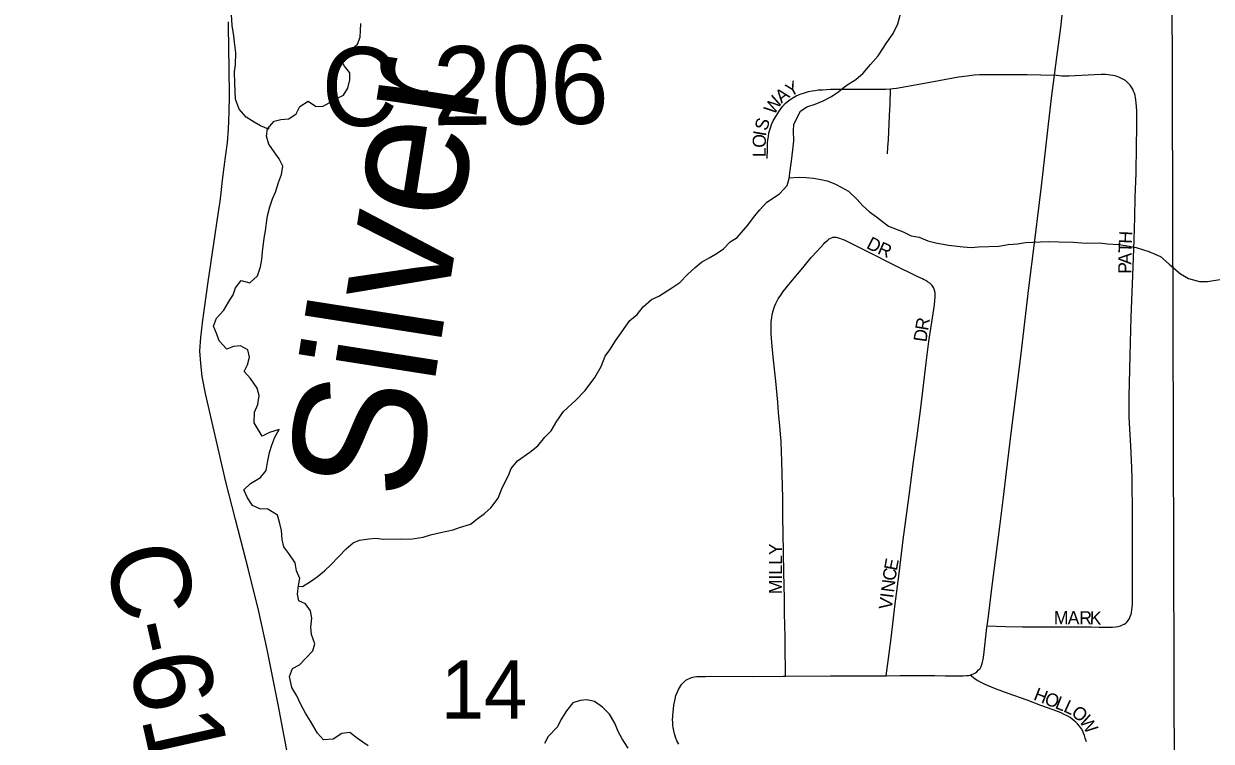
# Model space of a CAD drawing. Extents: x 1985906 to 2360102, y 891258 to 1222054.
# Drawn here: x 2194313 to 2198831, y 1076484 to 1079214 of the extents above; entities that cross this region are included whole.
import ezdxf

# ---------------------------------------------------------------- set-up
doc = ezdxf.new("R2010")
doc.units = 0
for name, color, linetype in [('GM_X_County_Road', 7, 'Continuous'), ('GM_X_County_Road_Text', 7, 'Continuous'), ('GM_X_Minor_River', 7, 'Continuous'), ('GM_X_Minor_River_Text', 7, 'Continuous'), ('GM_X_Section', 7, 'Continuous'), ('GM_X_Section_Text', 7, 'Continuous'), ('GM_X_Township_Road', 7, 'Continuous'), ('GM_X_Township_Subdivision', 7, 'Continuous'), ('GM_X_Township_Subdivision_Text', 7, 'Continuous')]:
    doc.layers.add(name, color=color, linetype=linetype)

msp = doc.modelspace()

# ---------------------------------------------------------------- linework, layer by layer
at = {"layer": 'GM_X_County_Road'}
msp.add_lwpolyline([(2195326.9, 1076382), (2195280.3, 1076623.8), (2195238.6, 1076833), (2195206.7, 1076977.2), (2195167.4, 1077136.5), (2195118.1, 1077327.3), (2195082.3, 1077470.7), (2195040.9, 1077646.5), (2195003.9, 1077806.6), (2194991.9, 1077871.4), (2194986.4, 1077920.7), (2194983.3, 1077968.8), (2194986.3, 1078019.8), (2194993.7, 1078085.4), (2195014.9, 1078231.7), (2195036.6, 1078377.4), (2195052.7, 1078489.6), (2195057.3, 1078521.7), (2195060, 1078537.7), (2195064, 1078569.8), (2195069.2, 1078619), (2195075.9, 1078668.5), (2195081.8, 1078716.5), (2195087.7, 1078762.3), (2195091.5, 1078812), (2195093.5, 1078844.2), (2195094.4, 1078876.7), (2195095.1, 1078942.1), (2195094.3, 1079040.5), (2195092, 1079203.9), (2195091.9, 1079220.3)], dxfattribs=at)
at = {"layer": 'GM_X_Minor_River'}
for points in [[(2195244.3, 1078819), (2195243.8, 1078811.9), (2195213.4, 1078825.4), (2195189, 1078839), (2195158.5, 1078858.5), (2195131.8, 1078888.1), (2195119, 1078926.1), (2195115.8, 1078986.3), (2195114.9, 1079030.5), (2195118.4, 1079056.6), (2195119.6, 1079102.9), (2195114.8, 1079143), (2195112.3, 1079167), (2195105.5, 1079207.1), (2195102.7, 1079249.2)], [(2195357.6, 1077074.1), (2195373.9, 1077072.3), (2195403.7, 1077091), (2195429.5, 1077109.6), (2195457.2, 1077132.2), (2195482.8, 1077156.8), (2195540, 1077216.2), (2195565.6, 1077238.8), (2195589.6, 1077249.3), (2195625.6, 1077254), (2195651.7, 1077256.5), (2195681.9, 1077253.1), (2195746.2, 1077254.3), (2195782.4, 1077253), (2195832.5, 1077259.9), (2195860.5, 1077268.5), (2195898.5, 1077277.3), (2195946.6, 1077288.3), (2195970.5, 1077296.8), (2196012.5, 1077309.6), (2196036.2, 1077328.1), (2196065.9, 1077350.8), (2196089.6, 1077371.4), (2196117.1, 1077408.1), (2196132.4, 1077448.5), (2196157.6, 1077495.2), (2196167.1, 1077521.5), (2196190.7, 1077550.1), (2196238.3, 1077583.2), (2196268, 1077607.9), (2196295.5, 1077640.5), (2196319.1, 1077665.1), (2196340.5, 1077701.7), (2196365.9, 1077738.3), (2196413.3, 1077781.4), (2196448.8, 1077818.3), (2196486, 1077867.2), (2196509.3, 1077909.9), (2196524.6, 1077948.3), (2196542.3, 1077972.8), (2196563.7, 1078007.4), (2196618.5, 1078084.8), (2196646.2, 1078107.4), (2196669.7, 1078136), (2196701.3, 1078164.7), (2196729.2, 1078177.3), (2196778.9, 1078208.4), (2196808.6, 1078229.1), (2196838.2, 1078259.8), (2196867.8, 1078286.4), (2196891.5, 1078307), (2196923.3, 1078323.7), (2196951.2, 1078340.3), (2196975, 1078356.8), (2197000.6, 1078383.4), (2197026.4, 1078400), (2197067.7, 1078447), (2197093.1, 1078481.7), (2197112.8, 1078506.1), (2197140.3, 1078534.8), (2197188, 1078565.8), (2197217.5, 1078598.6), (2197225, 1078624.8), (2197228.5, 1078655), (2197233.8, 1078691.3), (2197239, 1078733.6), (2197242.4, 1078767.8), (2197241.6, 1078806), (2197243.1, 1078832.1), (2197268.3, 1078880.8), (2197292.1, 1078897.4), (2197324, 1078908), (2197354, 1078920.7), (2197385.8, 1078937.3), (2197413.6, 1078956), (2197441.3, 1078978.6), (2197479, 1079001.4), (2197506.7, 1079026.1), (2197534.2, 1079058.8), (2197563.7, 1079091.5), (2197596.9, 1079142.3), (2197620.3, 1079176.9), (2197637.7, 1079213.4), (2197650.9, 1079259.9)], [(2195284, 1077669.4), (2195248, 1077658.6), (2195220.2, 1077644.1), (2195189, 1077695.7), (2195190.2, 1077735.9), (2195203.8, 1077764.3), (2195209.1, 1077798.6), (2195200.5, 1077826.5), (2195175.7, 1077864.2), (2195151.1, 1077889.9), (2195164.6, 1077916.2), (2195172.1, 1077944.5), (2195165.6, 1077972.5), (2195137.1, 1077988.1), (2195111, 1077985.5), (2195085.1, 1077975), (2195056.4, 1078006.6), (2195047.8, 1078032.6), (2195035.2, 1078062.4), (2195046.7, 1078092.8), (2195074.2, 1078123.5), (2195091.7, 1078153.9), (2195109.2, 1078182.4), (2195118.8, 1078208.7), (2195140.3, 1078237.3), (2195172.7, 1078227.8), (2195202.3, 1078254.5), (2195213.7, 1078288.9), (2195219.2, 1078317.1), (2195220.6, 1078345.3), (2195227.7, 1078397.7), (2195233.2, 1078425.9), (2195236.6, 1078456.1), (2195240.1, 1078482.3), (2195249.5, 1078516.6), (2195258.9, 1078547), (2195270.5, 1078573.3), (2195281.9, 1078609.7), (2195293.3, 1078640.1), (2195298.7, 1078672.3), (2195284.1, 1078700.2), (2195265.5, 1078725.9), (2195244.9, 1078755.7), (2195236.2, 1078785.6), (2195239.7, 1078813.8), (2195265.3, 1078842.5), (2195291.3, 1078849), (2195321.4, 1078851.6), (2195349.2, 1078870.2), (2195362.7, 1078898.6), (2195394.4, 1078919.3), (2195423, 1078899.7), (2195449.1, 1078898.2), (2195475, 1078912.8), (2195502.8, 1078929.4), (2195528.7, 1078941.9), (2195546.2, 1078968.4), (2195553.6, 1079000.7), (2195553.1, 1079026.8), (2195532.5, 1079052.5), (2195518, 1079078.4), (2195555.5, 1079113.2), (2195583.2, 1079135.9), (2195592.7, 1079162.2), (2195594.2, 1079188.3), (2195595.7, 1079214.5)], [(2197225.3, 1078627.3), (2197259.1, 1078629.5), (2197289.3, 1078628.1), (2197317.4, 1078626.6), (2197345.7, 1078621.1), (2197369.9, 1078615.6), (2197398.3, 1078604.1), (2197422.6, 1078592.4), (2197451, 1078576.9), (2197483.8, 1078545.4), (2197504.4, 1078521.7), (2197531, 1078498.1), (2197557.5, 1078478.5), (2197602.4, 1078443.2), (2197659, 1078422.2), (2197689.5, 1078406.7), (2197719.7, 1078401.2), (2197752.2, 1078387.8), (2197782.4, 1078380.3), (2197830.9, 1078371.2), (2197887.3, 1078364.3), (2197917.4, 1078362.8), (2197945.5, 1078365.4), (2198021.9, 1078366.8), (2198057.9, 1078373.6), (2198094, 1078376.2), (2198124.1, 1078380.8), (2198180.3, 1078383.9), (2198210.5, 1078384.5), (2198250.7, 1078383.3), (2198307, 1078382.3), (2198355.3, 1078379.2), (2198405.5, 1078380.2), (2198435.7, 1078376.8), (2198478, 1078373.6), (2198504.2, 1078370), (2198544.5, 1078362.8), (2198593, 1078347.6), (2198637.6, 1078328.4), (2198670.3, 1078298.9), (2198713.3, 1078261.5), (2198743.8, 1078244), (2198786.2, 1078232.8), (2198816.3, 1078233.3), (2198878.4, 1078242.6)], [(2195622.8, 1076466.3), (2195582.1, 1076493.6), (2195553.5, 1076517.2), (2195523.4, 1076512.6), (2195489.7, 1076491.9), (2195453.5, 1076489.2), (2195430.9, 1076514.8), (2195403.9, 1076560.6), (2195385.3, 1076590.3), (2195366.5, 1076624.1), (2195351.8, 1076656), (2195333.1, 1076687.8), (2195324.3, 1076729.8), (2195335.7, 1076760.2), (2195361.6, 1076774.7), (2195412.8, 1076827.9), (2195420.3, 1076854.2), (2195407.6, 1076890.1), (2195405, 1076918.2), (2195408.4, 1076952.4), (2195403.8, 1076980.5), (2195385.3, 1077006.2), (2195358.9, 1077017.8), (2195354.4, 1077043.8), (2195357.8, 1077076.1), (2195363.3, 1077102.3), (2195350.6, 1077132.2), (2195346, 1077162.2), (2195321.2, 1077197.9), (2195302.7, 1077223.7), (2195296.1, 1077251.7), (2195293.4, 1077285.8), (2195286.9, 1077311.8), (2195278.2, 1077343.8), (2195241.6, 1077367.2), (2195211.4, 1077368.6), (2195183.1, 1077380.1), (2195164.4, 1077409.9), (2195149.7, 1077439.8), (2195175.4, 1077464.4), (2195213.1, 1077487.2), (2195234.7, 1077513.7), (2195240.2, 1077544), (2195247.5, 1077582.3), (2195257, 1077610.6), (2195268.4, 1077640.9), (2195284, 1077669.4)], [(2196611.8, 1076457.1), (2196589, 1076492.8), (2196574.4, 1076520.7), (2196561.7, 1076552.6), (2196541, 1076586.4), (2196514.3, 1076614), (2196483.7, 1076635.5), (2196455.5, 1076641), (2196429.4, 1076638.5), (2196401.4, 1076629.9), (2196377.9, 1076599.3), (2196356.5, 1076564.7), (2196342.9, 1076538.4), (2196307.5, 1076501.5), (2196293.9, 1076475.1)]]:
    msp.add_lwpolyline(points, dxfattribs=at)
at = {"layer": 'GM_X_Section'}
msp.add_lwpolyline([(2193397.1, 1079349.8), (2198680.6, 1079391.5), (2198696.1, 1074117.8), (2193496.4, 1074100.9)], close=True, dxfattribs=at)
at = {"layer": 'GM_X_Township_Road'}
for points in [[(2198233.9, 1079018.1), (2198242.7, 1079085.9), (2198257.8, 1079199.7), (2198277.6, 1079377.4)], [(2197978.3, 1076923.1), (2197982.6, 1076959.4), (2197998.7, 1077084.6), (2198009.5, 1077173.2), (2198026.2, 1077301.2), (2198039.7, 1077412.1), (2198051.1, 1077508.7), (2198068.9, 1077655.6), (2198079.8, 1077735.7), (2198105.7, 1077947.3), (2198136.4, 1078209.1), (2198157.9, 1078378.4), (2198177.6, 1078533.3), (2198184.8, 1078595.7), (2198197.7, 1078707.2), (2198212, 1078831.1), (2198224.6, 1078940.3), (2198233.9, 1079018.1)], [(2197913.6, 1076735.5), (2197919.9, 1076737.5), (2197926.1, 1076739.7), (2197933.3, 1076743.6), (2197939.1, 1076748.4), (2197945.6, 1076754.8), (2197950.8, 1076761.1), (2197955, 1076768.7), (2197957.8, 1076775.7), (2197960.4, 1076785.2), (2197962.3, 1076794.9), (2197965.2, 1076813), (2197977.4, 1076915.9), (2197978.3, 1076923.1)], [(2196804.9, 1076472.3), (2196797.6, 1076485.1), (2196793, 1076495.9), (2196788.2, 1076512.1), (2196785.7, 1076523.8), (2196783.6, 1076535.8), (2196782.8, 1076544.1), (2196781.7, 1076556.1), (2196781.2, 1076565.3), (2196781.7, 1076579.2), (2196782.9, 1076595.9), (2196784.3, 1076607.3), (2196786.1, 1076621.3), (2196788.2, 1076632.4), (2196790.6, 1076644.2), (2196794.2, 1076657.2), (2196799.6, 1076671.5), (2196804, 1076681), (2196807.2, 1076687.1), (2196811.7, 1076693.9), (2196815.6, 1076699.2), (2196819.4, 1076703.6), (2196822.9, 1076707.3), (2196828.1, 1076712.5), (2196832.3, 1076715.9), (2196836.5, 1076718.7), (2196841.5, 1076721.5), (2196847.6, 1076724.2), (2196853, 1076726), (2196858.1, 1076727.3), (2196865.1, 1076728.7), (2196872.9, 1076729.5), (2196881.5, 1076730.1), (2196890.1, 1076730.6), (2196906.5, 1076730.6), (2196925.7, 1076730.8), (2197084.6, 1076730.6), (2197202.1, 1076730.8), (2197211.4, 1076731.2)], [(2197211.4, 1076731.2), (2197382.6, 1076732.2), (2197524.1, 1076732.6), (2197594.4, 1076733)], [(2197594.4, 1076733), (2197646.7, 1076733.3), (2197726.9, 1076733.3), (2197778.5, 1076733.3), (2197818.9, 1076733.1), (2197865.2, 1076733), (2197886.4, 1076733), (2197899.2, 1076733.3), (2197907.3, 1076734.2), (2197913.6, 1076735.5)]]:
    msp.add_lwpolyline(points, dxfattribs=at)
at = {"layer": 'GM_X_Township_Subdivision'}
for points in [[(2197610.7, 1078965.7), (2197620.5, 1078966.7), (2197633.6, 1078968.7), (2197740, 1078987.3), (2197869.3, 1079011.1), (2197901.8, 1079015.8), (2197919.5, 1079018), (2197929.2, 1079018.8), (2197948.3, 1079019.9), (2197966.8, 1079020.4), (2197984.2, 1079020.4), (2198030.2, 1079020.7), (2198130.2, 1079020), (2198233.9, 1079018.1)], [(2197978.3, 1076923.1), (2198047.4, 1076920.5), (2198112.1, 1076919.3), (2198182.1, 1076919), (2198242.2, 1076919.3), (2198294.8, 1076919.5), (2198323.9, 1076919.5), (2198353, 1076919.2), (2198375.6, 1076918.9), (2198402.8, 1076918.2), (2198425.1, 1076917.6), (2198443.1, 1076917.9), (2198455.4, 1076918.2), (2198466.9, 1076919.2), (2198476.2, 1076920.7), (2198485.5, 1076923.2), (2198493.2, 1076926.3), (2198499.7, 1076929.7), (2198505.6, 1076933.6), (2198509.7, 1076937.3), (2198514.1, 1076943.1), (2198519.2, 1076951.2), (2198522.6, 1076958.5), (2198525.5, 1076967.5), (2198527, 1076973.6), (2198528.5, 1076983.1), (2198529.6, 1076992.8), (2198530.4, 1077004.8), (2198530.7, 1077017.6), (2198531.1, 1077044.5), (2198531.1, 1077084.6), (2198531, 1077152.8), (2198531.1, 1077263.4), (2198530.5, 1077329), (2198530.5, 1077380.2), (2198530, 1077443.8), (2198529.2, 1077481.4), (2198528.3, 1077525.6), (2198524, 1077607.5), (2198520.9, 1077671.4), (2198518.6, 1077717.8), (2198518.2, 1077733.2), (2198518.1, 1077754.4), (2198518.2, 1077778.5), (2198518.3, 1077795), (2198520.7, 1077898), (2198521.7, 1077952), (2198526.2, 1078097.8), (2198531.9, 1078255.9), (2198534.3, 1078322.9), (2198536.7, 1078392), (2198539.8, 1078477.7), (2198541.7, 1078554.1), (2198544.4, 1078643.6), (2198546.3, 1078749.7), (2198546.8, 1078817.1), (2198547.1, 1078855.7), (2198546.9, 1078881.2), (2198546.3, 1078899.4), (2198545.3, 1078911.5), (2198543.9, 1078923.6), (2198542.5, 1078932.6), (2198540.7, 1078940.7), (2198538.6, 1078949.1), (2198535.1, 1078957.4), (2198532, 1078965), (2198527.7, 1078972), (2198522.6, 1078979.5), (2198516.2, 1078986.2), (2198511.2, 1078991.3), (2198503.7, 1078997.3), (2198496.3, 1079001.9), (2198480.9, 1079009.2), (2198468.2, 1079013.8), (2198456.7, 1079016.7), (2198447.6, 1079018.3), (2198438.6, 1079019.6), (2198428.1, 1079020), (2198411.9, 1079019.9), (2198385.8, 1079019), (2198289.2, 1079014.2), (2198273.5, 1079014.2), (2198261.8, 1079014.3), (2198252.2, 1079015.4), (2198242, 1079017), (2198233.9, 1079018.1)], [(2197141.7, 1078700.7), (2197142.5, 1078737.7), (2197142.7, 1078747.4), (2197142.9, 1078759.5), (2197143.9, 1078772), (2197145.6, 1078784.6), (2197147.8, 1078797.2), (2197150.1, 1078805.8), (2197152.9, 1078814.2), (2197155.2, 1078821.2), (2197158.1, 1078830.2), (2197164.3, 1078844.4), (2197173.6, 1078860.8), (2197186.7, 1078881.2), (2197199.4, 1078898.7), (2197210.2, 1078910), (2197223.4, 1078921.6), (2197236.4, 1078930.7), (2197251.8, 1078939.3), (2197267.1, 1078946), (2197282.5, 1078951), (2197298.4, 1078955.8), (2197311.8, 1078958.6), (2197323.3, 1078960.2), (2197334.7, 1078961.6), (2197352.1, 1078962.7), (2197382.5, 1078964.1), (2197446.5, 1078964.6), (2197505.7, 1078964.6), (2197569.1, 1078964.6), (2197592.5, 1078965), (2197610.7, 1078965.7)], [(2197598.9, 1078718.8), (2197600.3, 1078743.7), (2197602.3, 1078772.4), (2197606.8, 1078864.9), (2197608.7, 1078906.2), (2197610.7, 1078965.7)], [(2197211.4, 1076731.2), (2197210.6, 1076768.6), (2197209.5, 1076816.8), (2197209.1, 1076880.1), (2197207.6, 1076970.9), (2197206.7, 1077026.9), (2197204.8, 1077125.5), (2197202.2, 1077275.9), (2197201.2, 1077334.8), (2197200.1, 1077409.7), (2197198.2, 1077499.8), (2197197.1, 1077552), (2197196.1, 1077582.8), (2197194, 1077625), (2197191.9, 1077652.6), (2197189.5, 1077683.3), (2197184.7, 1077733.7), (2197181.2, 1077774.3), (2197173.5, 1077853.7), (2197164.5, 1077946.4), (2197159.1, 1078000.6), (2197157.6, 1078017.5), (2197156.4, 1078033.5), (2197155.9, 1078048.3), (2197155.9, 1078067.8), (2197155.9, 1078073.7), (2197156.4, 1078080.6), (2197158.3, 1078094.3), (2197160.4, 1078106.8), (2197164.2, 1078121.3), (2197169.5, 1078137.5), (2197174.1, 1078148.6), (2197183.1, 1078166.5), (2197193.1, 1078181.2), (2197202.2, 1078194.3), (2197230, 1078229.6), (2197276.3, 1078284.7), (2197309.1, 1078323.7), (2197331.6, 1078348.9), (2197356.4, 1078376.7), (2197360.9, 1078381.2), (2197365.5, 1078385.7), (2197371.3, 1078390.6), (2197377.5, 1078394.9), (2197380.4, 1078396.5), (2197383.7, 1078397.8), (2197389.6, 1078399.7)], [(2197751.6, 1078232.1), (2197744.5, 1078236.2), (2197738.2, 1078239.4), (2197732, 1078242.8), (2197712.3, 1078252.5), (2197621.9, 1078296.9), (2197531.4, 1078341.7), (2197439.8, 1078387.7), (2197435.4, 1078389.6), (2197429.6, 1078392), (2197424, 1078394.2), (2197417.5, 1078396.4), (2197412.4, 1078398.1), (2197408.5, 1078399.3), (2197404.3, 1078400.2), (2197399.8, 1078400.8), (2197396, 1078400.6), (2197392.9, 1078400.2), (2197389.6, 1078399.7)], [(2197746.1, 1077923.7), (2197756.5, 1078004.8), (2197774.7, 1078127.6), (2197777.1, 1078144.3), (2197779.1, 1078160.1), (2197779.7, 1078173.2), (2197780.1, 1078183.7), (2197779.7, 1078189.8), (2197778.8, 1078196.3), (2197776.6, 1078203.8), (2197773.6, 1078210.1), (2197770.9, 1078214.4), (2197768.3, 1078217.9), (2197765, 1078221.6), (2197759.5, 1078226.2), (2197751.6, 1078232.1)], [(2197594.4, 1076733), (2197605.4, 1076817.4), (2197613.7, 1076886.6), (2197626.9, 1076996.6), (2197642.8, 1077121.8), (2197659.1, 1077250), (2197669.1, 1077325.1), (2197681.6, 1077419.3), (2197698.3, 1077546.9), (2197711.3, 1077645.9), (2197725.1, 1077751.9), (2197734.5, 1077826.6), (2197746.1, 1077923.7)], [(2198355.4, 1076481.8), (2198351.4, 1076495), (2198348.1, 1076505.5), (2198344.8, 1076514.2), (2198341.7, 1076522.4), (2198336.6, 1076531.4), (2198329.6, 1076541.4), (2198322.2, 1076550), (2198315.9, 1076556), (2198309.3, 1076562), (2198301.2, 1076568.2), (2198293.5, 1076573.6), (2198283, 1076579.9), (2198271.1, 1076585.9), (2198259.7, 1076591.3), (2198229, 1076603.5), (2198182.7, 1076620.3), (2198129.8, 1076639.7), (2198058.2, 1076665.2), (2198009.2, 1076683.3), (2197979.6, 1076695.6), (2197965.3, 1076701.8), (2197952.4, 1076708.1), (2197942.3, 1076714.1), (2197932.1, 1076720.4), (2197913.6, 1076735.5)]]:
    msp.add_lwpolyline(points, dxfattribs=at)

# ---------------------------------------------------------------- texts
at = {"layer": 'GM_X_County_Road_Text'}
for s, rotation, p in [('C-206', 0.5526, (2195447.1, 1078823.2)), ('C-61', 282.6006, (2194618.1, 1077204.1))]:
    msp.add_text(s, height=300, rotation=rotation, dxfattribs=at).set_placement(p)
at = {"layer": 'GM_X_Minor_River_Text'}
msp.add_text('Silver', height=500.21, rotation=81.0963, dxfattribs=at).set_placement((2195803.6, 1077389.7))
at = {"layer": 'GM_X_Section_Text'}
msp.add_text('14', height=221, rotation=0, dxfattribs=at).set_placement((2195899.6, 1076570))
at = {"layer": 'GM_X_Township_Subdivision_Text'}
for s, rotation, p in [('Y', 28.2075, (2197228.3, 1078934.5)), ('A', 37.8098, (2197195.4, 1078908.7)), ('W', 56.599, (2197166.8, 1078864.1)), ('S', 72.602, (2197139.5, 1078803.3)), ('O', 89.0819, (2197135.7, 1078741.4)), ('I', 80.2933, (2197136.2, 1078783.4)), ('L', 89.3989, (2197135.4, 1078706.3)), ('H', 87.5076, (2198528.7, 1078375.8)), ('D', 332.9755, (2197515.3, 1078361.5)), ('R', 336.4755, (2197557.4, 1078340.1)), ('T', 87.622, (2198527.2, 1078340.6)), ('A', 89.1694, (2198526.6, 1078297)), ('P', 89.6994, (2198526.4, 1078261.9)), ('D', 81.8421, (2197746.8, 1078000.5)), ('R', 80.5816, (2197753, 1078043.8)), ('MILLY', 90, (2197197.6, 1077043.2)), ('E', 79.2847, (2197634.3, 1077130.3)), ('C', 81.7154, (2197628.7, 1077091.7)), ('N', 82.8473, (2197623.3, 1077048.3)), ('V', 82.8343, (2197615, 1076982.7)), ('I', 82.8099, (2197620.5, 1077026.4)), ('M', 359.8725, (2198231.5, 1076928.8)), ('A', 359.847, (2198284.3, 1076928.7)), ('R', 359.8754, (2198328.4, 1076928.5)), ('K', 358.2074, (2198367.6, 1076928.5)), ('H', 338.5842, (2198151.3, 1076642.8)), ('O', 338.5639, (2198192.3, 1076626.7)), ('L', 338.6024, (2198233.2, 1076610.6)), ('L', 335.2802, (2198265.3, 1076598.1)), ('O', 321.8796, (2198294.7, 1076585)), ('W', 302.4635, (2198326.3, 1076561.1))]:
    msp.add_text(s, height=50, rotation=rotation, dxfattribs=at).set_placement(p)

doc.saveas('drawing.dxf')
